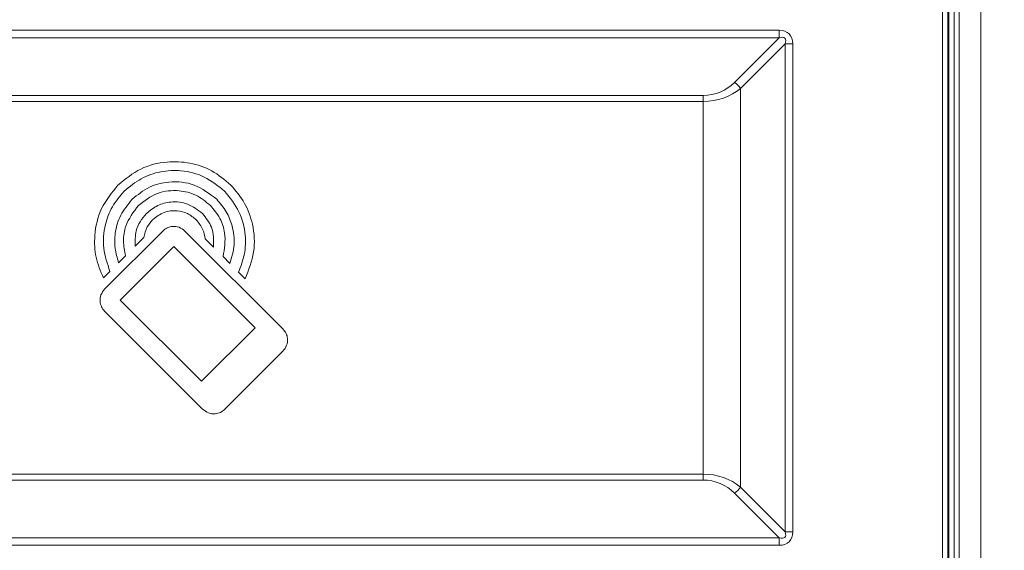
# Model space of a CAD drawing. Header units: millimetres. Extents: x 0 to 1118, y 0 to 864.
# Tile 325 of 372: x 877 to 900, y 680 to 692. Entities that reach past the tile are written whole.
import ezdxf

# ---------------------------------------------------------------- set-up
doc = ezdxf.new("R2010")
doc.units = ezdxf.units.MM
doc.styles.add('SLDTEXTSTYLE3', font='TXT', dxfattribs={"width": 0.605})
doc.dimstyles.new('SLDDIMSTYLE0', dxfattribs={"dimtxt": 3.175, "dimasz": 3.302, "dimexe": 0, "dimexo": 0.0625, "dimgap": 0.79375, "dimtad": 0, "dimtih": 1, "dimtoh": 1, "dimdec": 0, "dimlfac": 4, "dimrnd": 1e-09, "dimzin": 12, "dimdsep": 46, "dimtxsty": 'SLDTEXTSTYLE3', "dimsah": 1, "dimcen": 0.09, "dimadec": 0, "dimazin": 3, "dimtfac": 1, "dimtofl": 0, "dimtmove": 0, "dimatfit": 3, "dimfxl": 1, "dimfrac": 2, "dimtolj": 1, "dimtzin": 12, "dimarcsym": 0})

# ---------------------------------------------------------------- blocks, each defined once
blk = doc.blocks.new('_D_4')
at = {"color": 7, "linetype": 'Continuous', "lineweight": 0}
for p, q in [((828.036, 703.72), (976.437, 703.72)), ((974.837, 703.72), (974.837, 687.406)), ((974.837, 666.22), (974.837, 682.534)), ((912.907, 666.22), (976.437, 666.22))]:
    blk.add_line(p, q, dxfattribs=at)
for points in [[(974.837, 703.72), (974.329, 700.418), (975.345, 700.418)], [(974.837, 666.22), (975.345, 669.522), (974.329, 669.522)]]:
    blk.add_solid(points, dxfattribs=at)
at = {"color": 7, "linetype": 'Continuous', "lineweight": 0, "insert": (971.199, 686.626), "char_height": 3.175, "attachment_point": 1, "style": 'SLDTEXTSTYLE3'}
blk.add_mtext('150', dxfattribs=at)

msp = doc.modelspace()

# ---------------------------------------------------------------- linework, layer by layer
at = {"color": 7, "linetype": 'Continuous', "lineweight": 15}
for p, q in [((899.097, 733.658), (899.097, 674.283)), ((899.605, 733.658), (899.605, 674.283)), ((898.698, 679.003), (898.698, 728.937)), ((898.823, 728.97), (898.823, 678.97)), ((898.85, 678.97), (898.85, 728.97)), ((898.974, 728.97), (898.974, 678.97)), ((866.132, 691.949), (894.829, 691.949)), ((894.829, 691.949), (894.829, 691.772)), ((894.829, 691.772), (866.132, 691.772)), ((893.769, 690.711), (894.829, 691.772)), ((894.971, 691.63), (893.91, 690.57)), ((894.971, 680.06), (894.971, 691.63)), ((895.148, 691.63), (894.971, 691.63)), ((895.148, 691.63), (895.148, 680.06)), ((893.91, 690.57), (893.91, 681.12)), ((867.936, 690.404), (893.026, 690.404)), ((893.026, 690.262), (893.026, 690.404)), ((893.026, 690.262), (867.936, 690.262)), ((893.026, 681.428), (893.026, 690.262)), ((880.218, 687.19), (878.841, 685.814)), ((879.563, 686.83), (879.771, 687.039)), ((883.066, 684.868), (880.744, 687.19)), ((880.481, 686.822), (879.21, 685.551)), ((882.404, 684.899), (880.481, 686.822)), ((881.222, 687.008), (881.423, 686.806)), ((879.171, 686.439), (879.336, 686.603)), ((881.647, 686.583), (881.81, 686.419)), ((878.811, 686.078), (878.966, 686.234)), ((882.014, 686.215), (882.17, 686.06)), ((879.21, 685.551), (881.133, 683.628)), ((878.841, 685.288), (881.163, 682.966)), ((881.133, 683.628), (882.404, 684.899)), ((881.69, 682.966), (883.066, 684.342)), ((867.936, 681.428), (893.026, 681.428)), ((893.026, 681.286), (893.026, 681.428)), ((893.026, 681.286), (867.936, 681.286)), ((894.829, 679.918), (893.769, 680.979)), ((893.91, 681.12), (894.971, 680.06)), ((895.148, 680.06), (894.971, 680.06)), ((866.132, 679.918), (894.829, 679.918)), ((894.829, 679.918), (894.829, 679.741)), ((894.829, 679.741), (866.132, 679.741))]:
    msp.add_line(p, q, dxfattribs=at)
for centre, radius, start, end in [((893.026, 691.454), 1.05, 270, 315), ((893.618, 690.419), 0.328, 27.2738, 62.7262), ((893.026, 680.236), 1.05, 45, 90), ((893.618, 681.271), 0.328, 297.2738, 332.7262)]:
    msp.add_arc(centre, radius, start, end, dxfattribs=at)
for centre, major_axis, ratio, start_param, end_param in [((894.511, 691.312), (-0.551, -0.551), 0.57735, 2.617994, 3.665191), ((894.511, 691.312), (0.449, 0.449), 0.314918, 5.759587, 6.806784), ((893.026, 691.312), (1.25, 0), 0.84, 4.712389, 5.497787), ((893.026, 680.378), (1.25, 0), 0.84, 0.785398, 1.570796), ((894.511, 680.378), (0.449, -0.449), 0.314918, 5.759587, 6.806784), ((894.511, 680.378), (0.551, -0.551), 0.57735, 5.759587, 6.806784)]:
    msp.add_ellipse(centre, major_axis=major_axis, ratio=ratio, start_param=start_param, end_param=end_param, dxfattribs=at)
for points, knots in [([(881.833, 688.28), (881.687, 688.402), (881.401, 688.643), (880.866, 688.822), (880.286, 688.852), (879.67, 688.699), (879.329, 688.421), (879.156, 688.28)], [0, 0, 0, 0, 0.1912541, 0.3761426, 0.5590511, 0.7757294, 1, 1, 1, 1]), ([(879.304, 688.132), (879.433, 688.241), (879.688, 688.455), (880.164, 688.615), (880.68, 688.641), (881.228, 688.505), (881.531, 688.258), (881.685, 688.132)], [0, 0, 0, 0, 0.191276, 0.376179, 0.559091, 0.775757, 1, 1, 1, 1]), ([(879.156, 688.28), (879.012, 688.102), (878.727, 687.751), (878.585, 687.132), (878.611, 686.56), (878.744, 686.239), (878.811, 686.078)], [0, 0, 0, 0, 0.28681, 0.563909, 0.78081, 1, 1, 1, 1]), ([(881.496, 687.943), (881.327, 688.072), (880.996, 688.327), (880.403, 688.385), (879.879, 688.256), (879.623, 688.048), (879.493, 687.942)], [0, 0, 0, 0, 0.283576, 0.557993, 0.775199, 1, 1, 1, 1]), ([(882.17, 686.06), (882.253, 686.268), (882.419, 686.682), (882.378, 687.315), (882.183, 687.867), (881.951, 688.141), (881.833, 688.28)], [0, 0, 0, 0, 0.277983, 0.553524, 0.773014, 1, 1, 1, 1]), ([(878.966, 686.234), (878.904, 686.414), (878.779, 686.774), (878.829, 687.312), (879.003, 687.78), (879.202, 688.014), (879.304, 688.132)], [0, 0, 0, 0, 0.277342, 0.553018, 0.772801, 1, 1, 1, 1]), ([(879.641, 687.795), (879.784, 687.906), (880.067, 688.123), (880.573, 688.173), (881.02, 688.063), (881.237, 687.885), (881.348, 687.795)], [0, 0, 0, 0, 0.283576, 0.557998, 0.775205, 1, 1, 1, 1]), ([(881.685, 688.132), (881.812, 687.978), (882.06, 687.673), (882.19, 687.136), (882.177, 686.639), (882.068, 686.357), (882.014, 686.215)], [0, 0, 0, 0, 0.287016, 0.564301, 0.781164, 1, 1, 1, 1]), ([(879.493, 687.942), (879.394, 687.822), (879.197, 687.584), (879.081, 687.168), (879.07, 686.779), (879.138, 686.552), (879.171, 686.439)], [0, 0, 0, 0, 0.287494, 0.565282, 0.782071, 1, 1, 1, 1]), ([(879.336, 686.603), (879.313, 686.72), (879.267, 686.953), (879.335, 687.389), (879.524, 687.64), (879.641, 687.795)], [0, 0, 0, 0, 0.27678, 0.553683, 1, 1, 1, 1]), ([(881.159, 687.605), (881.047, 687.691), (880.827, 687.86), (880.434, 687.899), (880.086, 687.813), (879.917, 687.675), (879.831, 687.605)], [0, 0, 0, 0, 0.2835662, 0.5579637, 0.7751712, 1, 1, 1, 1]), ([(881.348, 687.795), (881.429, 687.698), (881.587, 687.507), (881.729, 687.081), (881.678, 686.771), (881.647, 686.583)], [0, 0, 0, 0, 0.288662, 0.567622, 1, 1, 1, 1]), ([(881.81, 686.419), (881.853, 686.566), (881.938, 686.859), (881.885, 687.288), (881.738, 687.661), (881.577, 687.848), (881.496, 687.943)], [0, 0, 0, 0, 0.276766, 0.552566, 0.772614, 1, 1, 1, 1]), ([(879.831, 687.605), (879.778, 687.543), (879.673, 687.421), (879.561, 687.156), (879.562, 686.953), (879.563, 686.83)], [0, 0, 0, 0, 0.2888738, 0.5684506, 1, 1, 1, 1]), ([(879.978, 687.458), (880.065, 687.525), (880.236, 687.656), (880.542, 687.686), (880.812, 687.62), (880.944, 687.512), (881.011, 687.458)], [0, 0, 0, 0, 0.283544, 0.557971, 0.775195, 1, 1, 1, 1]), ([(881.423, 686.806), (881.425, 686.971), (881.427, 687.27), (881.242, 687.501), (881.159, 687.605)], [0, 0, 0, 0, 0.550609, 1, 1, 1, 1]), ([(879.771, 687.039), (879.791, 687.125), (879.827, 687.282), (879.931, 687.403), (879.978, 687.458)], [0, 0, 0, 0, 0.550683, 1, 1, 1, 1]), ([(880.744, 687.19), (880.7, 687.225), (880.613, 687.292), (880.457, 687.307), (880.319, 687.273), (880.252, 687.218), (880.218, 687.19)], [0, 0, 0, 0, 0.283539, 0.557972, 0.775199, 1, 1, 1, 1]), ([(881.011, 687.458), (881.073, 687.382), (881.181, 687.249), (881.209, 687.081), (881.222, 687.008)], [0, 0, 0, 0, 0.567432, 1, 1, 1, 1]), ([(878.841, 685.814), (878.807, 685.77), (878.74, 685.683), (878.725, 685.527), (878.759, 685.389), (878.814, 685.322), (878.841, 685.288)], [0, 0, 0, 0, 0.283634, 0.558064, 0.775245, 1, 1, 1, 1]), ([(883.066, 684.342), (883.1, 684.386), (883.167, 684.473), (883.183, 684.629), (883.149, 684.767), (883.094, 684.834), (883.066, 684.868)], [0, 0, 0, 0, 0.283615, 0.558008, 0.775191, 1, 1, 1, 1]), ([(881.163, 682.966), (881.208, 682.932), (881.295, 682.864), (881.451, 682.849), (881.589, 682.883), (881.656, 682.938), (881.69, 682.966)], [0, 0, 0, 0, 0.283653, 0.558057, 0.775224, 1, 1, 1, 1])]:
    msp.add_open_spline(points, degree=3, knots=knots, dxfattribs=at)

# ---------------------------------------------------------------- dimensions: what is measured, and where the dimension line sits
at = {"color": 7, "linetype": 'Continuous', "lineweight": 0}
dim = msp.add_linear_dim(base=(974.837, 666.22), p1=(826.436, 703.72), p2=(911.307, 666.22), angle=90, dimstyle='SLDDIMSTYLE0', dxfattribs=at)
dim.commit()
dim.dimension.update_dxf_attribs({"geometry": '_D_4', "text_midpoint": (974.837, 684.97), "dimtype": 160})

doc.saveas('drawing.dxf')
